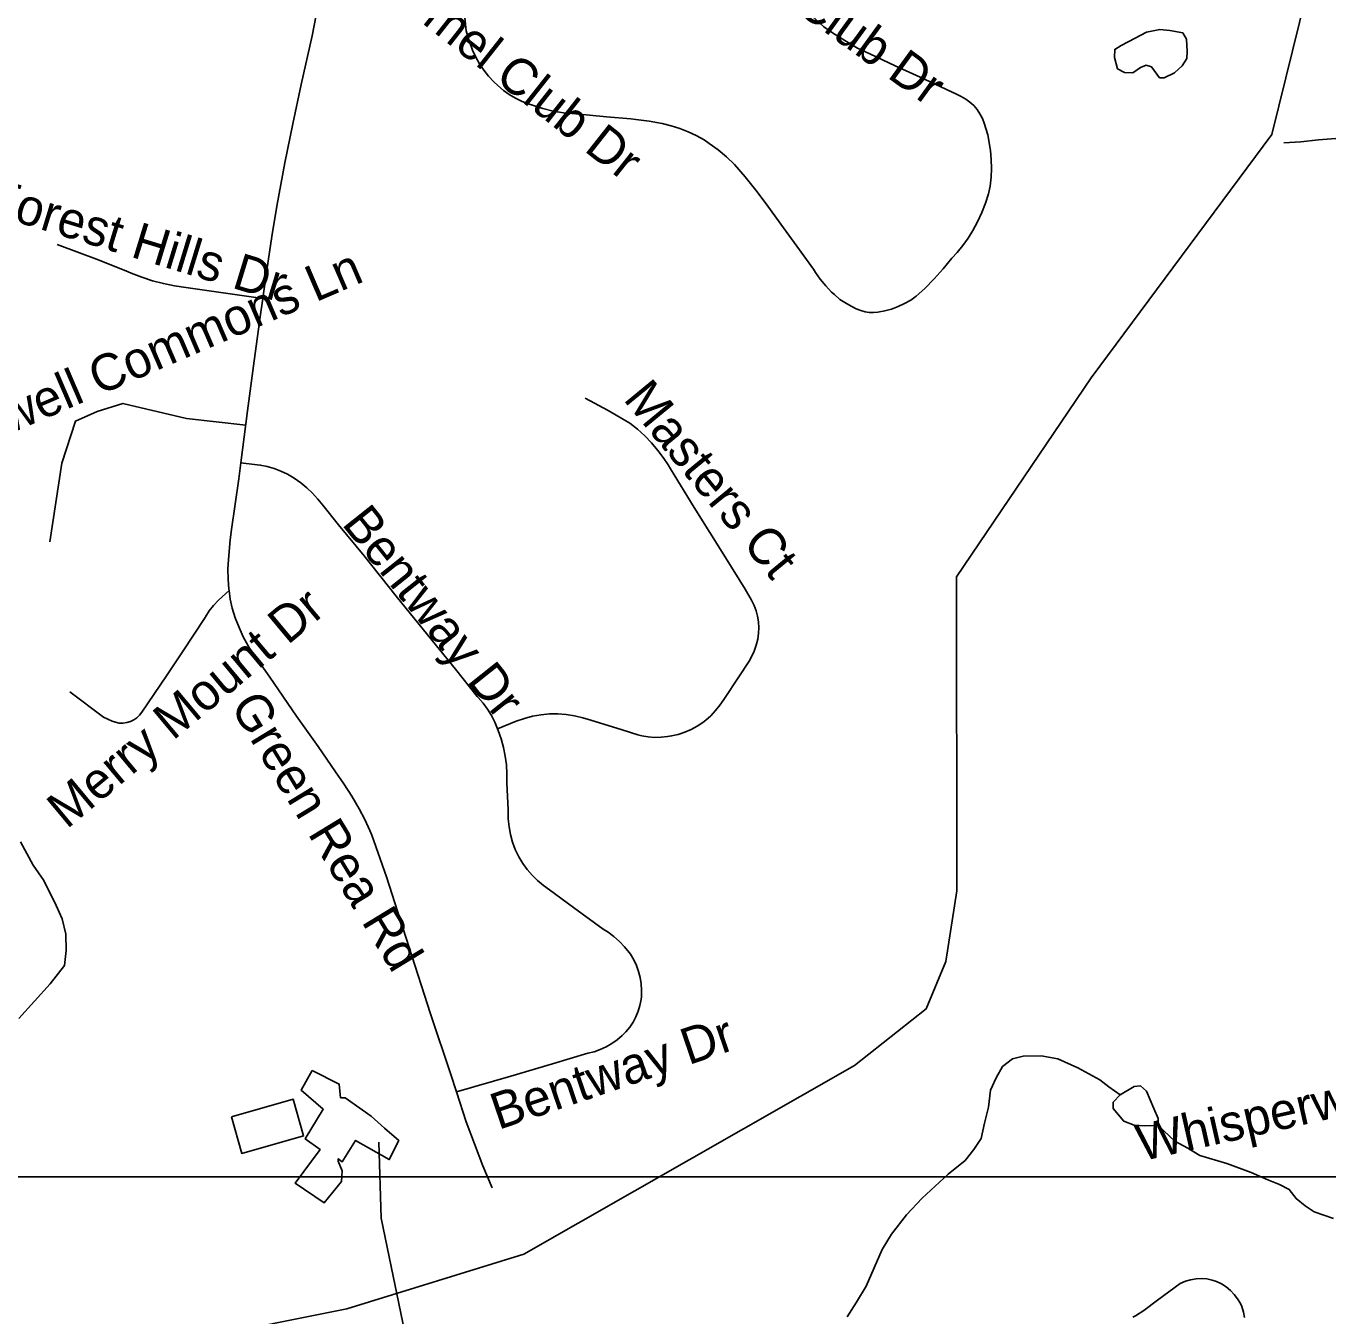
# Model space of a CAD drawing. Extents: x 1383679 to 1536984, y 460658 to 651027.
# Drawn here: x 1452899 to 1456286, y 493310 to 496668 of the extents above; entities that cross this region are included whole.
import ezdxf

# ---------------------------------------------------------------- set-up
doc = ezdxf.new("R2010")
doc.units = 0
for name, color, linetype in [('Exist Cultural Warehouse Building Footprint', 7, 'Continuous'), ('Exist Hydrographic Creek Single Shore', 7, 'Continuous'), ('Exist Hydrographic Misc Water Feature', 7, 'Continuous'), ('Exist Road Non-System Type 51', 7, 'Continuous'), ('Exist Road Non-System Type 51 Label', 7, 'Continuous'), ('Exist Utilities Electrical Transmission Line', 7, 'Continuous'), ('Map Preparation Inset Cut Line', 7, 'Continuous')]:
    doc.layers.add(name, color=color, linetype=linetype)

msp = doc.modelspace()

# ---------------------------------------------------------------- linework, layer by layer
at = {"layer": 'Exist Cultural Warehouse Building Footprint'}
for points in [[(1453643.6, 493949.2), (1453614.9, 493897.6), (1453672.2, 493848), (1453625.2, 493770.6), (1453664, 493742.8), (1453598.6, 493655.6), (1453674.3, 493604), (1453719.2, 493659.5), (1453721.3, 493687.3), (1453711.1, 493713.1), (1453711.1, 493719), (1453721.3, 493711.1), (1453756, 493766.7), (1453844, 493717.1), (1453868.5, 493766.7), (1453831.7, 493798.4), (1453796.9, 493830.1), (1453729.5, 493877.7), (1453717.2, 493877.7), (1453713.1, 493913.5), (1453643.6, 493949.2)], [(1453433, 493828.2), (1453459.9, 493732.9), (1453621.1, 493778.6), (1453594.1, 493873.8), (1453433, 493828.2)]]:
    msp.add_lwpolyline(points, dxfattribs=at)
at = {"layer": 'Exist Hydrographic Creek Single Shore'}
msp.add_lwpolyline([(1453256.2, 493220.2), (1453348.3, 493251.2), (1453733.3, 493328.8), (1454194.3, 493470.5), (1455054.2, 493962), (1455240.3, 494109.2), (1455292.3, 494232.9), (1455320.3, 494416.2), (1455319.3, 495233.5), (1455670.3, 495751.6), (1456140.3, 496385.5), (1456230.3, 496751.4), (1456175.3, 497376.1), (1456305.3, 497665.6)], dxfattribs=at)
at = {"layer": 'Exist Hydrographic Misc Water Feature'}
for points in [[(1455784.1, 496636.1), (1455747.7, 496617.1), (1455731.5, 496606.8), (1455731.1, 496585.4), (1455738.6, 496556.6), (1455756.3, 496546.4), (1455778.3, 496546), (1455798.6, 496559.5), (1455812.7, 496565.8), (1455826.6, 496561.4), (1455848.2, 496533.1), (1455860.2, 496532.8), (1455886.5, 496546.2), (1455906.7, 496563.9), (1455919.1, 496583.3), (1455919.5, 496601.4), (1455918.1, 496633.4), (1455908.3, 496650), (1455874.4, 496656.4), (1455848.4, 496658.6), (1455814.3, 496651.9), (1455784.1, 496636.1)], [(1456553.6, 496377.7), (1456497.6, 496377.2), (1456413.7, 496382.2), (1456329.5, 496376.5), (1456261.4, 496371.3), (1456215.3, 496366.5), (1456171.2, 496363.3)], [(1452884.5, 494544.5), (1452917.5, 494483.1), (1452944.7, 494443.2), (1452977.5, 494378.5), (1452993, 494343.7), (1453002.2, 494304.1), (1453003.4, 494261.4), (1452998.8, 494222.2), (1452961.8, 494174.5), (1452880.1, 494084.2)], [(1455745.7, 493885.4), (1455716.1, 493906.5), (1455692.5, 493924.2), (1455635, 493955.8), (1455583.4, 493978.9), (1455539.5, 493987.2), (1455493.5, 493986.5), (1455465.3, 493978.9), (1455439, 493958.9), (1455422.5, 493929.7), (1455407.8, 493897.9), (1455403.1, 493853.7), (1455392.2, 493812.1), (1455383.5, 493772.1), (1455365.1, 493742.9), (1455342.5, 493714.6), (1455297.8, 493679.4), (1455230.6, 493616.8), (1455189.7, 493573.3), (1455150.9, 493522.4), (1455126.1, 493482.6), (1455105.3, 493435.5), (1455084.4, 493387.5), (1455059.6, 493346.1), (1455034.9, 493308)], [(1455844.4, 493805.5), (1455844.7, 493823.5), (1455833.2, 493850), (1455814, 493894.7), (1455798.2, 493909), (1455782.2, 493906.9), (1455745.7, 493885.4)], [(1455745.7, 493885.4), (1455727.4, 493866.1), (1455727.1, 493849.7), (1455754.6, 493817.1), (1455782.3, 493806.7), (1455808.4, 493804.5), (1455832.4, 493805.7), (1455844.4, 493805.5)], [(1455844.4, 493805.5), (1455887.6, 493765.2), (1455921.4, 493746.4), (1455952.9, 493727.8), (1456022.7, 493706.7), (1456086.2, 493683.2), (1456129.9, 493664.3), (1456159.7, 493652.2), (1456185.5, 493639.4), (1456203, 493615.3), (1456226.7, 493596.7), (1456250.5, 493580.7), (1456300.2, 493563.2)]]:
    msp.add_lwpolyline(points, dxfattribs=at)
at = {"layer": 'Exist Road Non-System Type 51'}
for points in [[(1453671.6, 496815), (1453670.4, 496801.9), (1453664.7, 496755.2), (1453643.4, 496642.6), (1453614.5, 496515.7), (1453592.8, 496412.7), (1453572.1, 496311.7), (1453551.3, 496198.9), (1453538.3, 496120), (1453523, 496014.5), (1453514.9, 495958.2)], [(1454040.1, 496688.8), (1454044, 496655.1), (1454049.7, 496634.7), (1454058.8, 496609.7), (1454060.7, 496605.1), (1454069, 496587), (1454078.7, 496569.6), (1454089.8, 496553), (1454102.1, 496537.4), (1454115.7, 496522.8), (1454126.2, 496512.5), (1454140.7, 496500.3), (1454156.2, 496489.4), (1454172.6, 496479.7), (1454189.7, 496471.5), (1454207.4, 496464.7), (1454216.8, 496461.5), (1454243.2, 496452.7), (1454270.2, 496446.4), (1454296.9, 496441.9), (1454329, 496439.2), (1454409.2, 496430.9), (1454472.3, 496425.8), (1454484.9, 496424.5), (1454519.6, 496420), (1454554.1, 496413.9), (1454576.9, 496408.3), (1454599.4, 496401.2), (1454621.4, 496392.6), (1454642.7, 496382.5), (1454663.3, 496371.1), (1454676.5, 496362.1), (1454699.2, 496345.1), (1454721, 496326.8), (1454741.7, 496307.4), (1454770.1, 496274.8), (1454797.9, 496240.5), (1454824.5, 496205.1), (1454862.7, 496152), (1454904.2, 496095), (1454947.3, 496034.4), (1454952.5, 496026.4), (1454965.3, 496008.4), (1454979.4, 495991.3), (1454994.7, 495975.3), (1455001.9, 495969), (1455016.5, 495956.1), (1455033.2, 495945.1), (1455046.9, 495937.6), (1455058.3, 495931.5), (1455070.7, 495927.6), (1455081.7, 495924.1), (1455092.6, 495922.2), (1455103.7, 495921.8), (1455114.9, 495922.8), (1455132.9, 495926.2), (1455150.7, 495931), (1455168, 495937.3), (1455184.7, 495945), (1455200.8, 495954.1), (1455214.7, 495964.5), (1455236.9, 495984.2), (1455261.4, 496009.3), (1455284.7, 496035.4), (1455307.2, 496063), (1455321.1, 496077.9), (1455336, 496096.1), (1455349.6, 496115.1), (1455362, 496135.1), (1455374.5, 496158.2), (1455385.7, 496182.1), (1455395.4, 496206.6), (1455402.9, 496231.1), (1455406.9, 496250.8), (1455409.5, 496273.9), (1455410.5, 496297.1), (1455409.9, 496320.4), (1455407.9, 496343.6), (1455401.3, 496384.3), (1455391.9, 496414.5), (1455387, 496426.9), (1455380.7, 496438.9), (1455373.1, 496450.1), (1455364.3, 496460.5), (1455354.1, 496469.3), (1455343.7, 496476.9), (1455331.7, 496484), (1455319.5, 496489.9), (1455225.1, 496534.9), (1455159.8, 496564.2), (1455094.5, 496595), (1455062, 496610.2), (1455028.9, 496629.6), (1454996.7, 496650.4), (1454974.5, 496665.8), (1454905.9, 496728.3)], [(1453514.9, 495958.2), (1453314.6, 495986.8), (1453285.4, 495991.2), (1453256.4, 495997.3), (1453227.8, 496004.8), (1453199.7, 496013.9), (1453172.1, 496024.5), (1453164.5, 496027.7), (1453088.7, 496058.5), (1452979.7, 496099.4)], [(1453514.9, 495958.2), (1453508.2, 495910.8), (1453490.8, 495783), (1453475.4, 495665.9), (1453458, 495530.3)], [(1454353.3, 495698.8), (1454413, 495666.5), (1454469.9, 495634.1), (1454489.8, 495618.1), (1454508.6, 495600.9), (1454526.3, 495582.5), (1454542.9, 495563.1), (1454556.7, 495544.6), (1454569.3, 495525.3), (1454575.4, 495514.7), (1454637.5, 495414.6), (1454718.4, 495284.3), (1454769.6, 495201.8), (1454785.9, 495173), (1454792.8, 495159.7), (1454798.3, 495145.7), (1454802.2, 495131.3), (1454804.6, 495116.5), (1454805.4, 495101.5), (1454804.8, 495087.6), (1454802.5, 495071.5), (1454798.7, 495055.6), (1454793.4, 495040.2), (1454786.6, 495025.4), (1454780.1, 495014.1), (1454753.1, 494973.6), (1454714.1, 494915), (1454704.2, 494899.9), (1454693, 494885.7), (1454680.7, 494872.5), (1454667.2, 494860.5), (1454660, 494854.9), (1454645, 494845), (1454629.2, 494836.5), (1454612.7, 494829.5), (1454595.7, 494823.9), (1454578.2, 494819.9), (1454568.1, 494818.2), (1454551.3, 494816.4), (1454534.3, 494816.1), (1454517.5, 494817.4), (1454500.8, 494820.3), (1454490.5, 494822.8), (1454449.4, 494835.3), (1454368.2, 494860.5), (1454347.2, 494867), (1454325.8, 494872), (1454304.1, 494875.4), (1454282.1, 494877.2), (1454260.8, 494877.5), (1454238.7, 494875), (1454216.9, 494871), (1454195.4, 494865.4), (1454174.3, 494858.3), (1454125.4, 494838.5)], [(1453470.5, 495628.5), (1453316.5, 495646.4), (1453150.8, 495685.3), (1453083.8, 495664.1), (1453027.4, 495639.4), (1452992.1, 495530), (1452960.4, 495325.3)], [(1453458, 495530.3), (1453452.6, 495488.6), (1453433.3, 495357), (1453430.1, 495330.6), (1453425.2, 495279.4), (1453424.1, 495253.5), (1453424.6, 495227.5), (1453426.7, 495201.7), (1453427.1, 495198.3)], [(1454125.4, 494838.5), (1454118.2, 494855.5), (1454109.4, 494872.8), (1454099.3, 494889.2), (1454087.8, 494904.8), (1454075.1, 494919.4), (1454072.6, 494922.1), (1454016.2, 494993.2), (1453933, 495095.7), (1453861.6, 495184), (1453778.7, 495288.2), (1453712.1, 495369.4), (1453670.8, 495420.3), (1453658.2, 495436.5), (1453644.4, 495451.7), (1453629.5, 495465.8), (1453613.5, 495478.8), (1453596.6, 495490.4), (1453578.8, 495500.8), (1453562, 495508.9), (1453544.5, 495515.7), (1453526.5, 495520.9), (1453508.2, 495524.7), (1453500.2, 495525.8), (1453458, 495530.3)], [(1453427.1, 495198.3), (1453399.4, 495173.1), (1453386.9, 495159.5), (1453375.6, 495145), (1453365.6, 495129.5), (1453364.8, 495128.1), (1453305.6, 495038.7), (1453264, 494976.5), (1453200.3, 494881.8), (1453194.4, 494873.9), (1453187.4, 494867.1), (1453179.3, 494861.5), (1453170.4, 494857.2), (1453161, 494854.4), (1453151.2, 494853.1), (1453141.4, 494853.4), (1453131.7, 494855.3), (1453122.8, 494858.5), (1453100.2, 494868.7), (1453012.7, 494934.6)], [(1453427.1, 495198.3), (1453430.3, 495176), (1453435.1, 495152.1), (1453443.3, 495126.9), (1453453, 495102.2), (1453464.1, 495078.1), (1453476.6, 495054.7), (1453480.5, 495048.1), (1453533, 494972.9), (1453602.7, 494871.1), (1453658.5, 494791.9), (1453704.3, 494726.3), (1453726, 494695.1), (1453746.3, 494663), (1453765.2, 494630.1), (1453780, 494602), (1453793.3, 494573.2), (1453798.1, 494561.7), (1453836.2, 494453.4), (1453895, 494271.4), (1453951.5, 494096.3), (1454004.4, 493938), (1454018.6, 493893.6)], [(1454018.6, 493893.6), (1454160, 493934.3), (1454268.9, 493966.5), (1454360.3, 493993.6), (1454376.8, 493997.7), (1454392.9, 494003.4), (1454408.3, 494010.5), (1454423.1, 494019), (1454437, 494028.8), (1454449.9, 494039.9), (1454459.3, 494049.5), (1454469.4, 494061.7), (1454478.1, 494074.8), (1454485.5, 494088.7), (1454491.5, 494103.3), (1454495.9, 494118.4), (1454498.9, 494133.9), (1454499.7, 494141.3), (1454500.3, 494157.9), (1454499.3, 494174.4), (1454496.7, 494190.8), (1454492.6, 494206.8), (1454486.9, 494222.4), (1454479.9, 494237.3), (1454471.4, 494251.6), (1454468.2, 494256.2), (1454456.1, 494271), (1454442.8, 494284.8), (1454428.5, 494297.4), (1454413.1, 494308.8), (1454400.1, 494317), (1454323.1, 494373.4), (1454260.9, 494419.2), (1454244.8, 494430.7), (1454229.7, 494443.3), (1454215.7, 494457.2), (1454202.8, 494472.1), (1454191.2, 494488), (1454180.9, 494504.8), (1454171.9, 494522.3), (1454171.1, 494524.1), (1454164.4, 494543.5), (1454159.2, 494563.4), (1454155.6, 494583.5), (1454153.5, 494604), (1454153, 494624.5), (1454153.1, 494627.1), (1454149.8, 494698.1), (1454149.9, 494721.3), (1454148.5, 494744.4), (1454145.5, 494767.3), (1454140.9, 494790), (1454134.8, 494812.3), (1454127.2, 494834.2), (1454125.4, 494838.5)], [(1454018.6, 493893.6), (1454043.7, 493815.3), (1454087.5, 493700.3), (1454111.4, 493643.7)], [(1455778.4, 493306.8), (1455785.4, 493310.3), (1455807.3, 493324), (1455843, 493351.4), (1455901.9, 493394.2), (1455915.3, 493400.1), (1455928.8, 493404.2), (1455942.8, 493406.5), (1455956.9, 493407.2), (1455970.9, 493406.1), (1455984.7, 493403.3), (1455995.8, 493399.8), (1456009, 493393.4), (1456021.2, 493385.6), (1456032.3, 493376.4), (1456042.3, 493365.9), (1456051, 493354.3), (1456058.2, 493341.9), (1456061.8, 493334.1), (1456066, 493320), (1456068.5, 493305.7)]]:
    msp.add_lwpolyline(points, dxfattribs=at)
at = {"layer": 'Exist Utilities Electrical Transmission Line'}
msp.add_lwpolyline([(1452296.3, 491813.3), (1452547.2, 492287), (1452847.6, 492855.6), (1452942.9, 493028), (1453344.5, 493108.8), (1453697.7, 493170.3), (1453894.7, 493216.7), (1453822.9, 493564.1), (1453816.7, 493762.3)], dxfattribs=at)
at = {"layer": 'Map Preparation Inset Cut Line'}
for points in [[(1446195.4, 477316), (1383679.3, 477316), (1383679.3, 520758.2), (1458567.8, 520758.2), (1458567.8, 493672.2), (1446195.4, 493672.2), (1446195.4, 477316)], [(1446195.4, 477316), (1480703, 477316), (1498974.3, 494868.2), (1521133.6, 516155.5), (1521133.6, 520758.2), (1458567.8, 520758.2), (1458567.8, 493672.2), (1446195.4, 493672.2), (1446195.4, 477316)]]:
    msp.add_lwpolyline(points, dxfattribs=at)

# ---------------------------------------------------------------- texts
at = {"layer": 'Exist Road Non-System Type 51 Label'}
for s, rotation, p in [('Carmel Club Dr', 324.0539, (1454536.3, 496970.9)), ('Carmel Club Dr', 321.7166, (1453766.1, 496803.6)), ('Forest Hills Dr', 342.9928, (1452790, 496183.3)), ('Huntwell Commons Ln', 23.294, (1452608.1, 495498.7)), ('Masters Ct', 309.4558, (1454450.5, 495696.1)), ('Bentway Dr', 308.5172, (1453718.2, 495371.4)), ('Merry Mount Dr', 39.8338, (1453004.7, 494575.6)), ('Green Rea Rd', 301.3585, (1453428.3, 494897.7)), ('Bentway Dr', 18.8254, (1454127.7, 493793.7)), ('Whisperwood Pl', 12.7087, (1455800.5, 493712.1))]:
    msp.add_text(s, height=95, rotation=rotation, dxfattribs=at).set_placement(p)

doc.saveas('drawing.dxf')
